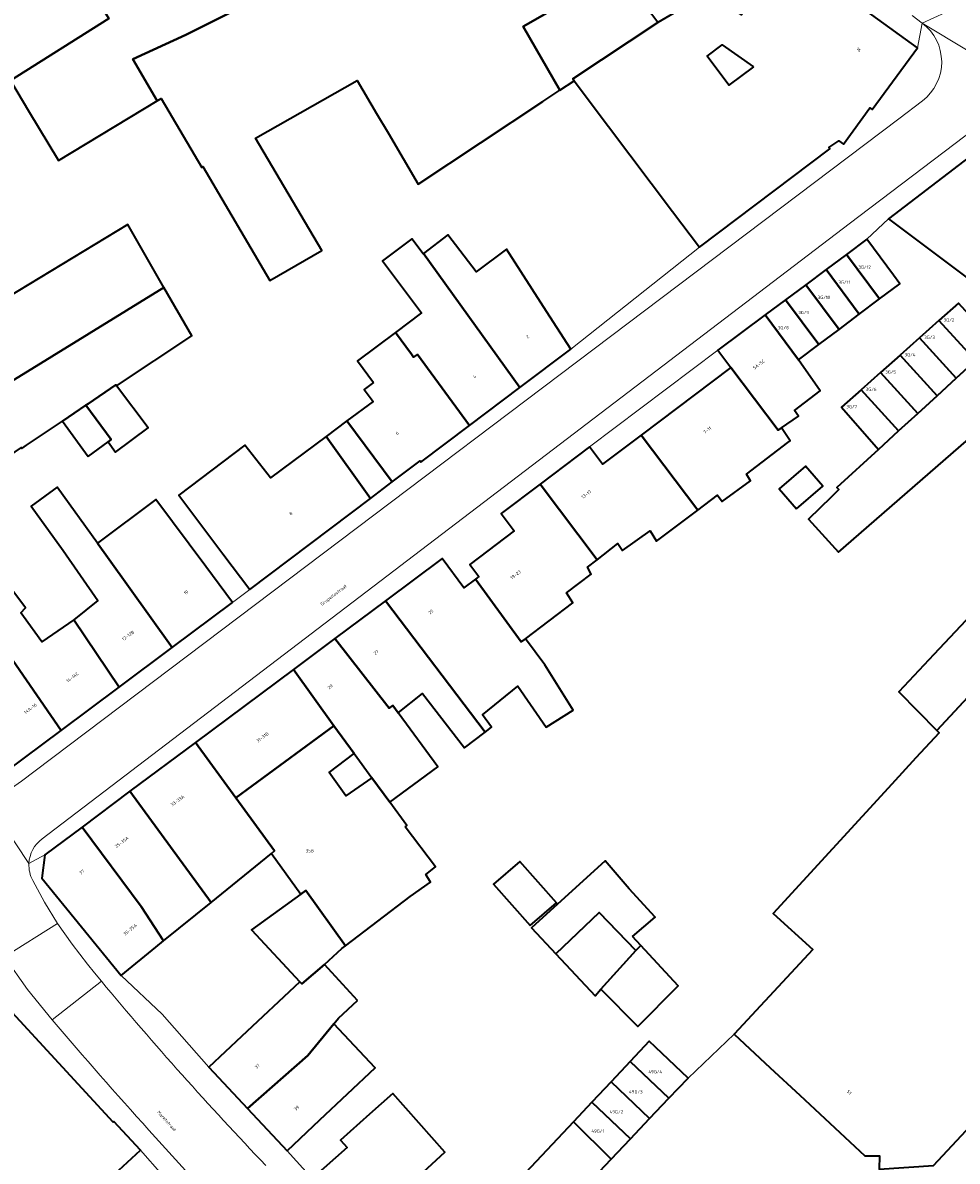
# Model space of a CAD drawing. Header units: metres. Extents: x 197700 to 204338, y 317132 to 325229.
# Tile 712 of 1056: x 202656 to 202760, y 319523 to 319649. Entities that reach past the tile are written whole.
import ezdxf
from ezdxf.enums import TextEntityAlignment as Align

# ---------------------------------------------------------------- set-up
doc = ezdxf.new("R2010")
doc.units = ezdxf.units.M
for name, color, linetype, lineweight in [('B-WE-IE-TERREINAFSCHEIDING_KUNSTMATIG_MUUR-G', 90, 'IE-TERREINAFSCHEIDING-KUNSTMATIG-DICHT', 18), ('B-WE-OG-BEBOUWING-GV', 7, 'Continuous', 35), ('B-WE-OG-BEBOUWING-T18', 10, 'Continuous', 18), ('B-WE-OG-TERREIN_ERF-GV', 7, 'Continuous', 18), ('B-WE-OG-TOPOGRAFIE-T18', 10, 'Continuous', 18), ('B-WE-VH-VERHARDING_ASFALT-GV', 252, 'Continuous', 18), ('B-WE-VH-VERHARDING_GESLOTEN-GV', 252, 'Continuous', 18), ('B-WE-VH-VERHARDING_OPEN-GV', 252, 'Continuous', 18), ('B-WE-VH-VERHARDING_STRAATBAKSTEEN-GV', 252, 'Continuous', 18), ('B-WE-VH-VERHARDING_TEGEL-GV', 252, 'Continuous', 18)]:
    doc.layers.add(name, color=color, linetype=linetype, lineweight=lineweight)
doc.styles.add('NLCS-ISO-M200-T18', font='NLCS-ISO.ttf', dxfattribs={"height": 0.36})
doc.linetypes.add('IE-TERREINAFSCHEIDING-KUNSTMATIG-DICHT', pattern='A,8,-1,[82,NLCS.SHX,S=0.75,R=90,X=0,Y=0],-1', length=10)

msp = doc.modelspace()

# ---------------------------------------------------------------- linework, layer by layer
at = {"layer": 'B-WE-IE-TERREINAFSCHEIDING_KUNSTMATIG_MUUR-G'}
msp.add_lwpolyline([(202734.965, 319536.772), (202729.83, 319531.888)], dxfattribs=at)
at = {"layer": 'B-WE-OG-BEBOUWING-GV'}
for points in [[(202670.694, 319640.72), (202667.973, 319645.357), (202673.877, 319648.088), (202706.076, 319664.251), (202713.318, 319675.071), (202713.827, 319675.776), (202713.455, 319676.046), (202713.955, 319676.738), (202713.192, 319677.287), (202705.125, 319683.094), (202700.39, 319676.339), (202697.024, 319678.381), (202691.368, 319675.061), (202691.218, 319675.226), (202687.416, 319672.861), (202661.906, 319656.99), (202661.305, 319656.446), (202665.302, 319649.907), (202654.331, 319642.972), (202656.347, 319639.628), (202659.69, 319634.083)], [(202732.857, 319663.07), (202727.171, 319667.188), (202722.052, 319659.826), (202722.245, 319659.589), (202718.568, 319654.934), (202719.229, 319653.451), (202711.467, 319649.004), (202715.545, 319641.914), (202717.131, 319642.965), (202716.985, 319643.159), (202726.457, 319649.453), (202725.814, 319650.335), (202723.566, 319653.235), (202726.594, 319656.137), (202727.137, 319655.925), (202729.656, 319659.594), (202729.303, 319659.945), (202731.198, 319662.54), (202732.095, 319661.952)], [(202615.227, 319628.363), (202619.134, 319621.534), (202623.474, 319624.017), (202627.093, 319626.472), (202653.025, 319642.25), (202654.331, 319642.972), (202665.302, 319649.907), (202661.305, 319656.446), (202661.906, 319656.99), (202660.991, 319657.703), (202657.462, 319660.455), (202656.511, 319661.197), (202652.021, 319658.549), (202655.212, 319652.872), (202640.05, 319643.478), (202624.815, 319634.405)], [(202728.084, 319628.413), (202731.091, 319624.418), (202745.631, 319635.366), (202745.523, 319635.51), (202746.623, 319636.281), (202747.163, 319635.913), (202750.077, 319639.939), (202750.359, 319639.749), (202755.415, 319646.611), (202740.807, 319657.225), (202735.787, 319650.316), (202732.26, 319652.879), (202726.457, 319649.453), (202716.985, 319643.159), (202717.131, 319642.965), (202720.961, 319637.877)], [(202737.109, 319644.515), (202734.381, 319642.471), (202731.954, 319645.711), (202733.641, 319646.975)], [(202756.184, 319624.57), (202762.121, 319620.113), (202766.148, 319615.71), (202770.079, 319619.291), (202770.572, 319618.75), (202770.833, 319618.991), (202771.785, 319619.868), (202772.646, 319620.662), (202778.511, 319626.069), (202779.716, 319627.18), (202780.719, 319628.104), (202766.579, 319638.594), (202752.185, 319627.572)], [(202629.336, 319603.819), (202633.471, 319596.57), (202671.442, 319619.934), (202667.401, 319626.952), (202641.633, 319611.354), (202633.679, 319606.296)], [(202711.104, 319608.801), (202700.362, 319623.74), (202700.304, 319623.696), (202699.069, 319625.355), (202695.803, 319622.917), (202700.147, 319617.099), (202697.223, 319614.917), (202699.016, 319612.515), (202699.251, 319612.169), (202699.672, 319612.463), (202705.496, 319604.578)], [(202700.362, 319623.74), (202711.104, 319608.801), (202716.778, 319613.075), (202714.068, 319617.277), (202709.605, 319624.197), (202706.242, 319621.667), (202703.071, 319625.795)], [(202752.726, 319621.301), (202749.738, 319625.31), (202747.475, 319623.623), (202751.172, 319618.662), (202753.428, 319620.359)], [(202747.475, 319623.623), (202745.211, 319621.937), (202748.916, 319616.965), (202751.172, 319618.662)], [(202742.948, 319620.25), (202746.66, 319615.268), (202748.916, 319616.965), (202745.211, 319621.937)], [(202633.471, 319596.57), (202637.269, 319589.912), (202643.735, 319594.008), (202650.103, 319598.299), (202652.296, 319599.777), (202652.234, 319599.862), (202655.557, 319602.101), (202655.62, 319602.017), (202656.141, 319602.368), (202660.131, 319605.056), (202662.748, 319606.82), (202662.99, 319606.983), (202666.096, 319609.076), (202666.166, 319608.983), (202674.534, 319614.564), (202671.442, 319619.934)], [(202742.948, 319620.25), (202740.684, 319618.564), (202744.405, 319613.571), (202746.66, 319615.268)], [(202742.149, 319611.874), (202744.405, 319613.571), (202740.684, 319618.564), (202738.421, 319616.877)], [(202764.002, 319613.755), (202759.953, 319618.182), (202757.785, 319616.251), (202761.86, 319611.796)], [(202742.149, 319611.874), (202738.421, 319616.877), (202733.158, 319612.955), (202734.592, 319611.031), (202739.89, 319604.048), (202740.239, 319604.313), (202742.131, 319605.587), (202741.698, 319606.251), (202744.542, 319608.409)], [(202757.785, 319616.251), (202755.617, 319614.32), (202759.718, 319609.837), (202761.86, 319611.796)], [(202694.783, 319609.357), (202693.747, 319608.584), (202694.737, 319607.252), (202691.826, 319605.08), (202696.858, 319598.275), (202699.974, 319600.632), (202700.076, 319600.497), (202705.496, 319604.578), (202699.672, 319612.463), (202699.251, 319612.169), (202699.016, 319612.515), (202697.223, 319614.917), (202692.992, 319611.758)], [(202753.45, 319612.388), (202757.576, 319607.877), (202759.718, 319609.837), (202755.617, 319614.32)], [(202757.576, 319607.877), (202753.45, 319612.388), (202751.282, 319610.457), (202755.434, 319605.918)], [(202724.608, 319603.504), (202730.907, 319595.149), (202733.096, 319596.805), (202733.635, 319596.102), (202736.789, 319598.416), (202736.335, 319599.161), (202740.945, 319602.658), (202741.226, 319602.872), (202740.239, 319604.313), (202739.89, 319604.048), (202734.592, 319611.031)], [(202751.282, 319610.457), (202749.114, 319608.526), (202753.292, 319603.958), (202755.434, 319605.918)], [(202666.166, 319608.983), (202666.096, 319609.076), (202662.99, 319606.983), (202662.748, 319606.82), (202665.551, 319602.993), (202665.229, 319602.753), (202666.058, 319601.61), (202669.665, 319604.311)], [(202753.292, 319603.958), (202749.114, 319608.526), (202746.946, 319606.595), (202751.047, 319601.904)], [(202663.01, 319601.127), (202665.229, 319602.753), (202665.551, 319602.993), (202662.748, 319606.82), (202660.131, 319605.056)], [(202691.826, 319605.08), (202689.507, 319603.35), (202694.437, 319596.444), (202696.858, 319598.275)], [(202677.994, 319590.276), (202681.002, 319586.282), (202694.437, 319596.444), (202689.507, 319603.35), (202683.297, 319598.718), (202680.45, 319602.362), (202673.085, 319596.794)], [(202730.907, 319595.149), (202724.608, 319603.504), (202720.302, 319600.258), (202718.857, 319602.174), (202713.344, 319598.016), (202719.693, 319589.599), (202722.02, 319591.426), (202722.519, 319590.631), (202725.609, 319592.827), (202726.304, 319591.667)], [(202741.931, 319595.277), (202744.854, 319597.803), (202742.91, 319600.052), (202739.987, 319597.526)], [(202661.401, 319582.93), (202657.846, 319580.481), (202655.803, 319583.297), (202655.503, 319583.71), (202656.002, 319584.25), (202648.567, 319594.174), (202651.487, 319596.245), (202650.103, 319598.299), (202643.735, 319594.008), (202648.138, 319587.749), (202652.219, 319581.794), (202659.978, 319570.604), (202666.443, 319575.426)], [(202661.401, 319582.93), (202666.443, 319575.426), (202672.373, 319579.85), (202665.139, 319589.898), (202664.11, 319591.341), (202664.019, 319591.468), (202659.552, 319597.693), (202659.126, 319597.387), (202656.63, 319595.597), (202660.203, 319590.631), (202664.075, 319585.083)], [(202706.155, 319587.448), (202711.243, 319580.455), (202711.725, 319580.806), (202716.979, 319584.799), (202716.308, 319585.926), (202719.048, 319588.014), (202718.648, 319588.778), (202719.693, 319589.599), (202713.344, 319598.016), (202709.01, 319594.747), (202710.455, 319592.831), (202705.519, 319589.094), (202706.535, 319587.731)], [(202679.084, 319584.856), (202676.094, 319588.863), (202670.527, 319596.324), (202664.019, 319591.468), (202664.11, 319591.341), (202665.139, 319589.898), (202672.373, 319579.85)], [(202707.226, 319570.42), (202707.945, 319570.97), (202706.935, 319572.341), (202710.865, 319575.537), (202714.026, 319570.974), (202717.02, 319572.868), (202713.877, 319577.912), (202711.725, 319580.806), (202711.243, 319580.455), (202706.155, 319587.448), (202704.859, 319586.482), (202702.426, 319589.745), (202696.12, 319585.045)], [(202696.934, 319573.371), (202697.518, 319572.577), (202700.244, 319574.709), (202704.928, 319568.663), (202707.226, 319570.42), (202696.12, 319585.045), (202690.483, 319580.843), (202696.532, 319573.07)], [(202653.85, 319566.033), (202659.978, 319570.604), (202652.219, 319581.794), (202646.168, 319577.946), (202645.398, 319577.373), (202653.284, 319566.793)], [(202690.483, 319580.843), (202685.863, 319577.399), (202690.385, 319571.127), (202692.621, 319568.05), (202694.593, 319565.329), (202696.608, 319562.601), (202701.951, 319566.549), (202697.518, 319572.577), (202696.934, 319573.371), (202696.532, 319573.07)], [(202752.533, 319564.603), (202739.314, 319550.224), (202743.747, 319546.212), (202738.371, 319540.433), (202734.965, 319536.772), (202738.992, 319533.025), (202742.276, 319529.969), (202749.537, 319523.213), (202751.15, 319523.214), (202751.118, 319521.741), (202757.168, 319522.136), (202760.295, 319525.496), (202781.835, 319548.641), (202770.185, 319559.457), (202779.264, 319569.34), (202766.98, 319580.666), (202766.945, 319580.698), (202757.541, 319570.607), (202757.806, 319570.338), (202755.226, 319567.531)], [(202690.385, 319571.127), (202685.863, 319577.399), (202674.947, 319569.262), (202679.431, 319563.101)], [(202698.319, 319559.873), (202698.514, 319560.021), (202696.608, 319562.601), (202694.593, 319565.329), (202691.701, 319563.331), (202689.832, 319565.93), (202692.621, 319568.05), (202690.385, 319571.127), (202679.431, 319563.101), (202683.744, 319557.175), (202683.405, 319556.9), (202686.691, 319552.373), (202687.241, 319552.772), (202691.651, 319546.604), (202698.858, 319552.111), (202701.128, 319553.71), (202700.604, 319554.545), (202701.701, 319555.408)], [(202683.405, 319556.9), (202683.744, 319557.175), (202679.431, 319563.101), (202674.947, 319569.262), (202667.652, 319563.824), (202676.691, 319551.449)], [(202676.691, 319551.449), (202667.652, 319563.824), (202662.31, 319559.842), (202668.906, 319550.975), (202671.395, 319547.149)], [(202670.542, 319546.456), (202671.395, 319547.149), (202668.906, 319550.975), (202662.31, 319559.842), (202658.179, 319556.762), (202657.85, 319554.158), (202666.66, 319543.304)], [(202712.242, 319548.865), (202715.167, 319551.397), (202711.095, 319556), (202708.17, 319553.469)], [(202723.658, 319547.637), (202726.171, 319549.813), (202723.288, 319552.969), (202720.587, 319556.093), (202712.379, 319548.618), (202715.095, 319545.721), (202719.917, 319550.324), (202724.015, 319546.082), (202724.561, 319546.658)], [(202689.327, 319544.536), (202691.255, 319546.301), (202691.651, 319546.604), (202687.241, 319552.772), (202686.691, 319552.373), (202681.207, 319548.402), (202686.569, 319542.614), (202686.793, 319542.376)], [(202715.095, 319545.721), (202719.484, 319541.039), (202720.132, 319541.775), (202724.015, 319546.082), (202719.917, 319550.324)], [(202720.132, 319541.775), (202724.236, 319537.632), (202728.726, 319542.145), (202724.561, 319546.658), (202724.015, 319546.082)], [(202693.012, 319540.504), (202689.327, 319544.536), (202686.793, 319542.376), (202686.569, 319542.614), (202680.082, 319536.514), (202676.439, 319533.088), (202680.759, 319528.494), (202687.471, 319534.377), (202690.365, 319537.928), (202690.889, 319538.57)], [(202680.759, 319528.494), (202685.184, 319523.79), (202688.826, 319527.215), (202694.989, 319533.01), (202690.365, 319537.928), (202687.471, 319534.377)], [(202723.383, 319533.714), (202727.689, 319529.63), (202729.83, 319531.888), (202726.202, 319535.328), (202725.516, 319535.979)], [(202727.689, 319529.63), (202723.383, 319533.714), (202721.25, 319531.449), (202725.548, 319527.372)], [(202721.25, 319531.449), (202719.116, 319529.184), (202723.407, 319525.114), (202725.548, 319527.372)], [(202687.94, 319520.678), (202693.106, 319514.872), (202700.353, 319521.467), (202700.373, 319521.444), (202702.726, 319523.616), (202696.942, 319530.16), (202694.343, 319527.848), (202691.123, 319524.983), (202691.855, 319524.161)], [(202717.067, 319527.007), (202721.265, 319522.857), (202723.407, 319525.114), (202719.116, 319529.184)], [(202721.265, 319522.857), (202717.067, 319527.007), (202703.362, 319512.455), (202702.977, 319512.043), (202699.144, 319508.086), (202703.87, 319503.351), (202716.68, 319516.934), (202716.124, 319517.435)]]:
    msp.add_lwpolyline(points, close=True, dxfattribs=at)
for points in [[(202706.076, 319664.251), (202673.877, 319648.088), (202667.973, 319645.357), (202670.694, 319640.72), (202671.121, 319640.978), (202675.652, 319633.304), (202675.772, 319633.425), (202683.247, 319620.727), (202689.042, 319624.069), (202681.649, 319636.559), (202692.976, 319642.972), (202695.139, 319639.304), (202696.408, 319637.152), (202699.763, 319631.461), (202713.648, 319640.658), (202715.545, 319641.914), (202711.467, 319649.004), (202719.229, 319653.451)], [(202761.86, 319611.796), (202759.718, 319609.837), (202757.576, 319607.877), (202755.434, 319605.918), (202753.292, 319603.958), (202751.047, 319601.904), (202751.07, 319601.877), (202746.417, 319597.677), (202746.647, 319597.435), (202745.776, 319596.574), (202743.261, 319594.143), (202746.604, 319590.446), (202762.524, 319604.321)], [(202771.437, 319594.16), (202757.224, 319579.046), (202753.325, 319574.889), (202757.541, 319570.607), (202766.945, 319580.698)], [(202646.012, 319528.831), (202655.992, 319518.024), (202654.739, 319516.822), (202657.731, 319513.595), (202668.835, 319523.842), (202665.874, 319527.054), (202665.796, 319526.978), (202648.032, 319546.196)]]:
    msp.add_lwpolyline(points, dxfattribs=at)
at = {"layer": 'B-WE-OG-TERREIN_ERF-GV'}
for points in [[(202737.109, 319644.515), (202733.641, 319646.975), (202731.954, 319645.711), (202734.381, 319642.471)], [(202692.621, 319568.05), (202689.832, 319565.93), (202691.701, 319563.331), (202694.593, 319565.329)]]:
    msp.add_lwpolyline(points, close=True, dxfattribs=at)
for points in [[(202648.567, 319594.174), (202656.002, 319584.25), (202655.503, 319583.71), (202655.803, 319583.297), (202657.846, 319580.481), (202661.401, 319582.93), (202664.075, 319585.083), (202660.203, 319590.631), (202656.63, 319595.597), (202659.126, 319597.387), (202659.552, 319597.693), (202664.019, 319591.468), (202670.527, 319596.324), (202676.094, 319588.863), (202679.084, 319584.856), (202681.002, 319586.282), (202677.994, 319590.276), (202673.085, 319596.794), (202680.45, 319602.362), (202683.297, 319598.718), (202689.507, 319603.35), (202691.826, 319605.08), (202694.737, 319607.252), (202693.747, 319608.584), (202694.783, 319609.357), (202692.992, 319611.758), (202697.223, 319614.917), (202700.147, 319617.099), (202695.803, 319622.917), (202699.069, 319625.355), (202700.304, 319623.696), (202700.362, 319623.74), (202703.071, 319625.795), (202706.242, 319621.667), (202709.605, 319624.197), (202714.068, 319617.277), (202716.778, 319613.075), (202731.091, 319624.418), (202728.084, 319628.413), (202720.961, 319637.877), (202717.131, 319642.965), (202715.545, 319641.914), (202713.648, 319640.658), (202699.763, 319631.461), (202696.408, 319637.152), (202695.139, 319639.304), (202692.976, 319642.972), (202681.649, 319636.559), (202689.042, 319624.069), (202683.247, 319620.727), (202675.772, 319633.425), (202675.652, 319633.304), (202671.121, 319640.978), (202670.694, 319640.72), (202659.69, 319634.083), (202656.347, 319639.628), (202654.331, 319642.972)], [(202641.633, 319611.354), (202667.401, 319626.952), (202671.442, 319619.934), (202674.534, 319614.564), (202666.166, 319608.983), (202669.665, 319604.311), (202666.058, 319601.61), (202665.229, 319602.753), (202663.01, 319601.127), (202660.131, 319605.056), (202656.141, 319602.368), (202655.62, 319602.017)], [(202671.252, 319521.117), (202668.835, 319523.842), (202657.731, 319513.595)]]:
    msp.add_lwpolyline(points, dxfattribs=at)
at = {"layer": 'B-WE-VH-VERHARDING_ASFALT-GV'}
for points in [[(202754.819, 319650.215), (202755.922, 319649.388), (202759.816, 319651.16)], [(202845.523, 319591.153), (202775.411, 319641.444), (202775.642, 319641.78), (202759.835, 319651.132), (202759.816, 319651.16), (202755.922, 319649.388)], [(202755.922, 319649.388), (202771.296, 319640.116)], [(202771.296, 319640.116), (202755.922, 319649.388)], [(202755.95, 319640.733), (202753.326, 319638.739), (202657.108, 319566.116), (202655.564, 319564.959), (202653.61, 319563.587), (202652.783, 319562.96)], [(202657.875, 319558.537), (202747.781, 319627.043), (202764.199, 319639.454)], [(202652.783, 319562.96), (202651.986, 319562.356), (202656.396, 319555.773)], [(202651.986, 319562.356), (202649.568, 319560.525), (202646.994, 319558.626), (202648.345, 319555.824), (202652.283, 319547.654), (202652.973, 319546.509), (202653.687, 319545.38), (202659.593, 319549.109), (202658.144, 319551.466), (202656.822, 319553.896)], [(202656.396, 319555.773), (202651.986, 319562.356)], [(202664.467, 319542.678), (202659.003, 319538.365)], [(202669.768, 319526.092), (202674.196, 319521.194), (202674.26, 319521.125), (202674.323, 319521.055)]]:
    msp.add_lwpolyline(points, dxfattribs=at)
for points in [[(202755.922, 319649.388, -0.4979792), (202755.95, 319640.733)], [(202656.396, 319555.773, -0.2269198), (202657.875, 319558.537)], [(202656.822, 319553.896, -0.1352479), (202656.396, 319555.773)], [(202682.806, 319522.134, -0.0176684), (202664.467, 319542.678)], [(202659.003, 319538.365, 0.0092139), (202669.768, 319526.092)]]:
    msp.add_lwpolyline(points, format="xyb", dxfattribs=at)
msp.add_lwpolyline([(202659.593, 319549.109), (202653.687, 319545.38), (202656.223, 319541.737), (202659.003, 319538.365), (202664.467, 319542.678), (202663.692, 319543.612), (202662.921, 319544.55), (202661.196, 319546.785)], close=True, dxfattribs=at)
at = {"layer": 'B-WE-VH-VERHARDING_GESLOTEN-GV'}
for points in [[(202762.121, 319620.113), (202756.184, 319624.57), (202752.185, 319627.572), (202749.738, 319625.31), (202752.726, 319621.301), (202753.428, 319620.359), (202751.172, 319618.662), (202748.916, 319616.965), (202746.66, 319615.268), (202744.405, 319613.571), (202742.149, 319611.874), (202744.542, 319608.409), (202741.698, 319606.251), (202742.131, 319605.587), (202740.239, 319604.313), (202741.226, 319602.872), (202740.945, 319602.658), (202736.335, 319599.161), (202736.789, 319598.416), (202733.635, 319596.102), (202733.096, 319596.805), (202730.907, 319595.149), (202726.304, 319591.667), (202725.609, 319592.827), (202722.519, 319590.631), (202722.02, 319591.426), (202719.693, 319589.599), (202718.648, 319588.778), (202719.048, 319588.014), (202716.308, 319585.926), (202716.979, 319584.799), (202711.725, 319580.806), (202713.877, 319577.912), (202717.02, 319572.868), (202714.026, 319570.974), (202710.865, 319575.537), (202706.935, 319572.341), (202707.945, 319570.97), (202707.226, 319570.42), (202704.928, 319568.663), (202700.244, 319574.709), (202697.518, 319572.577), (202701.951, 319566.549), (202696.608, 319562.601), (202698.514, 319560.021), (202698.319, 319559.873), (202701.701, 319555.408), (202700.604, 319554.545), (202701.128, 319553.71), (202698.858, 319552.111), (202691.651, 319546.604), (202691.255, 319546.301), (202689.327, 319544.536), (202693.012, 319540.504), (202690.889, 319538.57), (202690.365, 319537.928), (202694.989, 319533.01), (202688.826, 319527.215), (202685.184, 319523.79), (202687.94, 319520.678), (202691.855, 319524.161), (202691.123, 319524.983), (202694.343, 319527.848), (202696.942, 319530.16), (202702.726, 319523.616), (202700.373, 319521.444)], [(202762.524, 319604.321), (202746.604, 319590.446), (202743.261, 319594.143), (202745.776, 319596.574), (202746.647, 319597.435), (202746.417, 319597.677), (202751.07, 319601.877), (202751.047, 319601.904), (202746.946, 319606.595), (202749.114, 319608.526), (202751.282, 319610.457), (202753.45, 319612.388), (202755.617, 319614.32), (202757.785, 319616.251), (202759.953, 319618.182)], [(202751.118, 319521.741), (202751.15, 319523.214), (202749.537, 319523.213), (202742.276, 319529.969), (202738.992, 319533.025), (202734.965, 319536.772), (202738.371, 319540.433), (202743.747, 319546.212), (202739.314, 319550.224), (202752.533, 319564.603), (202755.226, 319567.531), (202757.806, 319570.338), (202757.541, 319570.607), (202753.325, 319574.889), (202757.224, 319579.046), (202771.437, 319594.16)], [(202783.646, 319500.504), (202806.361, 319528.554), (202798.638, 319535.009), (202798.469, 319535.154), (202786.425, 319545.477), (202786.164, 319545.719), (202786.117, 319546.043), (202788.306, 319549.03), (202788.247, 319549.074), (202773.77, 319559.84), (202781.109, 319567.65), (202779.264, 319569.34), (202770.185, 319559.457), (202781.835, 319548.641), (202760.295, 319525.496), (202757.168, 319522.136)], [(202703.362, 319512.455), (202717.067, 319527.007), (202719.116, 319529.184), (202721.25, 319531.449), (202723.383, 319533.714), (202725.516, 319535.979), (202726.202, 319535.328), (202729.83, 319531.888), (202727.689, 319529.63), (202725.548, 319527.372), (202723.407, 319525.114), (202721.265, 319522.857), (202716.124, 319517.435)]]:
    msp.add_lwpolyline(points, dxfattribs=at)
for points in [[(202739.987, 319597.526), (202742.91, 319600.052), (202744.854, 319597.803), (202741.931, 319595.277)], [(202671.395, 319547.149), (202670.542, 319546.456), (202666.66, 319543.304), (202671.247, 319538.98), (202676.439, 319533.088), (202680.082, 319536.514), (202686.569, 319542.614), (202681.207, 319548.402), (202686.691, 319552.373), (202683.405, 319556.9), (202676.691, 319551.449)], [(202712.242, 319548.865), (202708.17, 319553.469), (202711.095, 319556), (202715.167, 319551.397)], [(202724.561, 319546.658), (202728.726, 319542.145), (202724.236, 319537.632), (202720.132, 319541.775), (202719.484, 319541.039), (202715.095, 319545.721), (202712.379, 319548.618), (202720.587, 319556.093), (202723.288, 319552.969), (202726.171, 319549.813), (202723.658, 319547.637)]]:
    msp.add_lwpolyline(points, close=True, dxfattribs=at)
at = {"layer": 'B-WE-VH-VERHARDING_OPEN-GV'}
msp.add_lwpolyline([(202734.592, 319611.031), (202733.158, 319612.955), (202718.857, 319602.174), (202720.302, 319600.258), (202724.608, 319603.504)], close=True, dxfattribs=at)
at = {"layer": 'B-WE-VH-VERHARDING_STRAATBAKSTEEN-GV'}
msp.add_lwpolyline([(202717.429, 319674.238), (202718.98, 319673.121), (202727.171, 319667.188), (202732.857, 319663.07), (202739.816, 319657.984), (202740.807, 319657.225), (202755.415, 319646.611), (202755.922, 319649.388), (202754.819, 319650.215)], dxfattribs=at)
at = {"layer": 'B-WE-VH-VERHARDING_TEGEL-GV'}
for points in [[(202755.922, 319649.388), (202755.415, 319646.611), (202750.359, 319639.749), (202750.077, 319639.939), (202747.163, 319635.913), (202746.623, 319636.281), (202745.523, 319635.51), (202745.631, 319635.366), (202731.091, 319624.418), (202716.778, 319613.075), (202711.104, 319608.801), (202705.496, 319604.578), (202700.076, 319600.497), (202699.974, 319600.632), (202696.858, 319598.275), (202694.437, 319596.444), (202681.002, 319586.282), (202679.084, 319584.856), (202672.373, 319579.85), (202666.443, 319575.426), (202659.978, 319570.604), (202653.85, 319566.033), (202654.714, 319564.614)], [(202655.564, 319564.959), (202657.108, 319566.116), (202753.326, 319638.739), (202755.95, 319640.733)], [(202740.684, 319618.564), (202742.948, 319620.25), (202745.211, 319621.937), (202747.475, 319623.623), (202749.738, 319625.31), (202752.185, 319627.572), (202766.579, 319638.594), (202764.199, 319639.454), (202747.781, 319627.043), (202657.875, 319558.537)], [(202656.396, 319555.773), (202658.179, 319556.762), (202662.31, 319559.842), (202667.652, 319563.824), (202674.947, 319569.262), (202685.863, 319577.399), (202690.483, 319580.843), (202696.12, 319585.045), (202702.426, 319589.745), (202704.859, 319586.482), (202706.155, 319587.448), (202706.535, 319587.731), (202705.519, 319589.094), (202710.455, 319592.831), (202709.01, 319594.747), (202713.344, 319598.016), (202718.857, 319602.174), (202733.158, 319612.955), (202738.421, 319616.877), (202740.684, 319618.564)], [(202685.184, 319523.79), (202680.759, 319528.494), (202676.439, 319533.088), (202671.247, 319538.98), (202666.66, 319543.304), (202657.85, 319554.158), (202658.179, 319556.762), (202656.396, 319555.773)], [(202656.822, 319553.896), (202658.144, 319551.466), (202659.593, 319549.109), (202661.196, 319546.785), (202662.921, 319544.55), (202663.692, 319543.612), (202664.467, 319542.678)], [(202659.003, 319538.365), (202656.223, 319541.737), (202653.687, 319545.38), (202652.973, 319546.509), (202652.283, 319547.654)], [(202648.032, 319546.196), (202665.796, 319526.978), (202665.874, 319527.054), (202668.835, 319523.842), (202671.252, 319521.117), (202671.779, 319520.276), (202685.821, 319505.585), (202706.101, 319484.126), (202707.196, 319483.013), (202710.582, 319479.614), (202714.571, 319475.566), (202716.074, 319474.032)], [(202674.323, 319521.055), (202674.26, 319521.125), (202674.196, 319521.194), (202669.768, 319526.092)], [(202754.124, 319451.709), (202755.357, 319453.517), (202755.084, 319453.703), (202754.769, 319453.918), (202750.348, 319457.596), (202741.77, 319465.124), (202730.799, 319476.108), (202728.525, 319478.393), (202724.955, 319481.981), (202713.946, 319493.284), (202707.223, 319500), (202703.87, 319503.351), (202699.144, 319508.086), (202693.106, 319514.872), (202687.94, 319520.678), (202685.184, 319523.79)]]:
    msp.add_lwpolyline(points, dxfattribs=at)
for points in [[(202755.95, 319640.733, 0.4979792), (202755.922, 319649.388)], [(202657.875, 319558.537, 0.2269198), (202656.396, 319555.773)], [(202656.396, 319555.773, 0.1352479), (202656.822, 319553.896)], [(202664.467, 319542.678, 0.0176684), (202682.806, 319522.134)], [(202669.768, 319526.092, -0.0092139), (202659.003, 319538.365)]]:
    msp.add_lwpolyline(points, format="xyb", dxfattribs=at)

# ---------------------------------------------------------------- texts
at = {"layer": 'B-WE-OG-BEBOUWING-T18', "style": 'NLCS-ISO-M200-T18'}
for s, rotation, p in [('16', 324, (202748.848, 319646.438)), ('2', 36.9, (202711.971, 319614.462)), ('5A-5C', 36.6, (202737.717, 319611.364)), ('4', 36.9, (202706.053, 319610.005)), ('7-11', 37, (202731.984, 319604.055)), ('6', 37.1, (202697.422, 319603.717)), ('13-17', 37, (202718.509, 319596.901)), ('8', 37.1, (202685.587, 319594.765)), ('19-23', 37.1, (202710.626, 319587.944)), ('10', 36.7, (202673.9, 319585.979)), ('25', 36.7, (202701.177, 319583.826)), ('12-12B', 36.7, (202667.446, 319581.165)), ('27', 36.7, (202695.085, 319579.285)), ('14-14C', 36.7, (202661.242, 319576.537)), ('29', 36.7, (202689.965, 319575.468)), ('14A-16', 36.7, (202656.551, 319573.038)), ('31-31B', 36.7, (202682.42, 319569.844)), ('33-33A', 36.7, (202672.944, 319562.78)), ('35-35A', 36.7, (202666.737, 319558.153)), ('37', 36.7, (202662.287, 319554.835)), ('35-35A', 39, (202667.665, 319548.413)), ('37', 43.2, (202681.836, 319533.188)), ('51', 317.1, (202747.799, 319530.294)), ('39', 43.2, (202686.208, 319528.539))]:
    msp.add_text(s, height=0.36, rotation=rotation, dxfattribs=at).set_placement(p, align=Align.MIDDLE)
for s, p in [('3G/12', (202749.502, 319622.209)), ('3G/11', (202747.238, 319620.523)), ('3G/10', (202744.975, 319618.836)), ('3G/9', (202742.711, 319617.15)), ('3G/2', (202758.908, 319616.322)), ('3G/8', (202740.448, 319615.463)), ('3G/3', (202756.74, 319614.391)), ('3G/4', (202754.573, 319612.459)), ('3G/5', (202752.405, 319610.528)), ('3G/6', (202750.237, 319608.597)), ('3G/7', (202748.069, 319606.666)), ('35B', (202687.688, 319557.196)), ('49G/4', (202726.184, 319532.59)), ('49G/3', (202724.018, 319530.356)), ('49G/2', (202721.853, 319528.121)), ('49G/1', (202719.775, 319525.977))]:
    msp.add_text(s, height=0.36, dxfattribs=at).set_placement(p, align=Align.MIDDLE)
at = {"layer": 'B-WE-OG-TOPOGRAFIE-T18', "style": 'NLCS-ISO-M200-T18'}
for s, rotation, p in [('Grupellostraat', 37.2, (202690.377, 319585.636)), ('Marktstraat', 312.2, (202671.752, 319527.093))]:
    msp.add_text(s, height=0.36, rotation=rotation, dxfattribs=at).set_placement(p, align=Align.MIDDLE)

doc.saveas('drawing.dxf')
